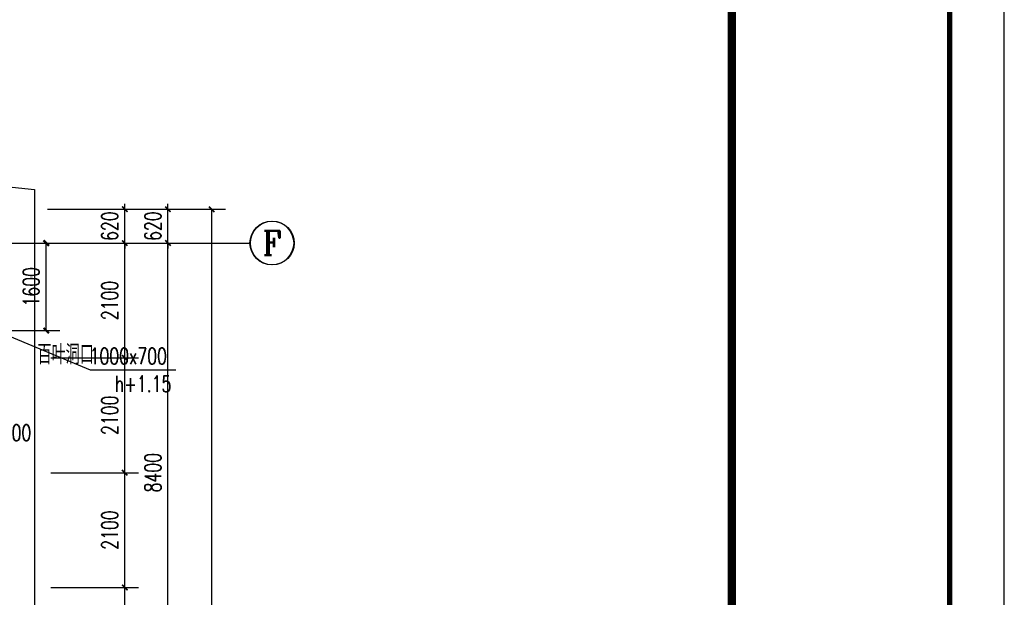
# Model space of a CAD drawing. Extents: x 797781 to 1255204, y 21234 to 1024248.
# Tile 668 of 1056: x 989687 to 1007693, y 678001 to 688568. Entities that reach past the tile are written whole.
import ezdxf
from ezdxf.enums import TextEntityAlignment as Align

# ---------------------------------------------------------------- set-up
doc = ezdxf.new("R2010")
doc.units = 0
doc.header["$LTSCALE"] = 1000
doc.header["$MEASUREMENT"] = 0
doc.linetypes.add('230303生产综合楼-平面图_t8$0$DOTE', pattern=[2.42, 2, -0.2, 0.02, -0.2])
for name, color, linetype in [('230303生产综合楼-平面图_t8$0$AXIS', 3, 'Continuous'), ('230303生产综合楼-平面图_t8$0$AXIS_TEXT', 7, 'Continuous'), ('230303生产综合楼-平面图_t8$0$DOTE', 1, '230303生产综合楼-平面图_t8$0$DOTE'), ('230303生产综合楼-平面图_t8$0$PUB_DIM', 3, 'Continuous'), ('230303生产综合楼-平面图_t8$0$PUB_TITLE', 4, 'Continuous'), ('230303生产综合楼-平面图_t8$0$看线', 115, 'Continuous'), ('AXIS_TEXT', 7, 'Continuous'), ('DIM_LEAD', 3, 'Continuous'), ('PUB_DIM', 3, 'Continuous'), ('PUB_TEXT', 7, 'Continuous')]:
    doc.layers.add(name, color=color, linetype=linetype)
doc.layers.add('230303生产综合楼-平面图_t8$0$图框', color=4, linetype='Continuous', lineweight=35)
doc.styles.add('230303生产综合楼-平面图_t8$0$_TCH_AXIS', font='COMPLEX', dxfattribs={"bigfont": 'GBCBIG'})
doc.styles.add('230303生产综合楼-平面图_T8$0$_TCH_DIM_T3', font='SIMPLEX', dxfattribs={"width": 0.705882, "bigfont": 'GBCBIG'})
doc.styles.add('_TCH_DIM', font='SIMPLEX', dxfattribs={"bigfont": 'GBCBIG'})
doc.styles.add('_TCH_DIM_T3', font='SIMPLEX', dxfattribs={"width": 0.705882, "bigfont": 'GBCBIG'})
doc.styles.add('COMPLEX', font='COMPLEX')
doc.dimstyles.new('230303生产综合楼-平面图_T8$0$_TCH_ARCH&&100', dxfattribs={"dimtxt": 297.5, "dimasz": 100, "dimexe": 250, "dimexo": 300, "dimgap": 126.25, "dimtad": 1, "dimdec": 0, "dimzin": 0, "dimdsep": 46, "dimtxsty": '230303生产综合楼-平面图_T8$0$_TCH_DIM_T3', "dimblk": '230303生产综合楼-平面图_t8$0$_ArchTick', "dimcen": 0.09, "dimclrt": 7, "dimazin": 2, "dimtfac": 1, "dimtdec": 0, "dimtix": 1, "dimtmove": 2, "dimatfit": 3, "dimfxl": 1, "dimtolj": 1, "dimtzin": 0, "dimarcsym": 0})
doc.dimstyles.new('_TCH_ARCH&&100', dxfattribs={"dimtxt": 297.5, "dimasz": 100, "dimexe": 250, "dimexo": 300, "dimgap": 126.25, "dimtad": 1, "dimdec": 0, "dimzin": 0, "dimdsep": 46, "dimtxsty": '_TCH_DIM_T3', "dimblk": 'ARCHTICK', "dimcen": 0.09, "dimclrt": 7, "dimazin": 2, "dimtfac": 1, "dimtdec": 0, "dimtix": 1, "dimtmove": 2, "dimatfit": 3, "dimfxl": 1, "dimtolj": 1, "dimtzin": 0, "dimarcsym": 0})

# ---------------------------------------------------------------- blocks, each defined once
blk = doc.blocks.new('AQ9-10')
at = {"layer": 'PUB_TEXT', "style": '_TCH_DIM'}
blk.add_text('从本层楼地面建筑标高起', height=357.45, dxfattribs=at).set_placement((1104115, 680710))
blk = doc.blocks.new('_ArchTick')
at = {"color": 0, "linetype": 'ByBlock', "const_width": 0.4}
blk.add_lwpolyline([(-0.5, -0.5), (0.5, 0.5)], dxfattribs=at)
blk = doc.blocks.new('*D6594')
at = {"layer": 'Defpoints', "color": 0, "transparency": 16777216}
for p in [(750811, 577280), (751773, 577280), (750811, 575679)]:
    blk.add_point(p, dxfattribs=at)
at = {"layer": 'PUB_DIM', "color": 0, "lineweight": -2, "transparency": 16777216}
for p, q in [((751111, 577280), (752023, 577280)), ((751773, 575679), (751773, 577280)), ((751111, 575679), (752023, 575679))]:
    blk.add_line(p, q, dxfattribs=at)
at = {"layer": 'PUB_DIM', "color": 0, "lineweight": -2, "transparency": 16777216, "xscale": 100, "yscale": 100, "zscale": 100}
for p, rotation in [((751773, 577280), 90), ((751773, 575679), 270)]:
    blk.add_blockref('_ArchTick', p, dxfattribs=dict(at, rotation=rotation))
at = {"layer": 'PUB_DIM', "color": 7, "transparency": 16777216, "insert": (751498, 576480), "char_height": 297.5, "attachment_point": 5, "rotation": 90, "style": '_TCH_DIM_T3'}
blk.add_mtext('\\A1;1600', dxfattribs=at)
blk = doc.blocks.new('230303生产综合楼-平面图_t8$0$_ArchTick')
at = {"color": 0, "linetype": 'ByBlock', "const_width": 0.3}
blk.add_lwpolyline([(-0.5, -0.5), (0.5, 0.5)], dxfattribs=at)
blk = doc.blocks.new('*D4809')
at = {"layer": '230303生产综合楼-平面图_t8$0$PUB_DIM', "color": 0, "lineweight": -2, "transparency": 16777216}
for p, q in [((989058, 680879), (989058, 680986)), ((989258, 680879), (989258, 680986)), ((989058, 680736), (988958, 680736)), ((989058, 680736), (989258, 680736)), ((989258, 680736), (989358, 680736))]:
    blk.add_line(p, q, dxfattribs=at)
at = {"layer": 'Defpoints', "color": 0, "transparency": 16777216}
for p in [(989258, 680736), (989058, 680579), (989258, 680579)]:
    blk.add_point(p, dxfattribs=at)
at = {"layer": '230303生产综合楼-平面图_t8$0$PUB_DIM', "color": 0, "lineweight": -2, "transparency": 16777216, "xscale": 100, "yscale": 100, "zscale": 100}
blk.add_blockref('230303生产综合楼-平面图_t8$0$_ArchTick', (989058, 680736), dxfattribs=at)
at = {"layer": '230303生产综合楼-平面图_t8$0$PUB_DIM', "color": 0, "lineweight": -2, "transparency": 16777216, "xscale": 100, "yscale": 100, "zscale": 100, "rotation": 180}
blk.add_blockref('230303生产综合楼-平面图_t8$0$_ArchTick', (989258, 680736), dxfattribs=at)
at = {"layer": '230303生产综合楼-平面图_t8$0$PUB_DIM', "color": 7, "transparency": 16777216, "insert": (989628, 681011), "char_height": 297.5, "attachment_point": 5, "style": '230303生产综合楼-平面图_T8$0$_TCH_DIM_T3'}
blk.add_mtext('\\A1;200', dxfattribs=at)
blk = doc.blocks.new('*D5730')
at = {"layer": '230303生产综合楼-平面图_t8$0$AXIS', "color": 0, "lineweight": -2, "transparency": 16777216}
for p, q in [((990258, 678181), (991858, 678181)), ((991608, 676081), (991608, 678181)), ((990258, 676081), (991858, 676081))]:
    blk.add_line(p, q, dxfattribs=at)
at = {"layer": 'Defpoints', "color": 0, "transparency": 16777216}
for p in [(989958, 678181), (991608, 678181), (989958, 676081)]:
    blk.add_point(p, dxfattribs=at)
at = {"layer": '230303生产综合楼-平面图_t8$0$AXIS', "color": 0, "lineweight": -2, "transparency": 16777216, "xscale": 100, "yscale": 100, "zscale": 100}
for p, rotation in [((991608, 678181), 90), ((991608, 676081), 270)]:
    blk.add_blockref('230303生产综合楼-平面图_t8$0$_ArchTick', p, dxfattribs=dict(at, rotation=rotation))
at = {"layer": '230303生产综合楼-平面图_t8$0$AXIS', "color": 7, "transparency": 16777216, "insert": (991333, 677131), "char_height": 297.5, "attachment_point": 5, "rotation": 90, "style": '230303生产综合楼-平面图_T8$0$_TCH_DIM_T3'}
blk.add_mtext('\\A1;2100', dxfattribs=at)
blk = doc.blocks.new('*D5731')
at = {"layer": '230303生产综合楼-平面图_t8$0$AXIS', "color": 0, "lineweight": -2, "transparency": 16777216}
for p, q in [((990258, 680281), (991858, 680281)), ((991608, 678181), (991608, 680281)), ((990258, 678181), (991858, 678181))]:
    blk.add_line(p, q, dxfattribs=at)
at = {"layer": 'Defpoints', "color": 0, "transparency": 16777216}
for p in [(989958, 680281), (991608, 680281), (989958, 678181)]:
    blk.add_point(p, dxfattribs=at)
at = {"layer": '230303生产综合楼-平面图_t8$0$AXIS', "color": 0, "lineweight": -2, "transparency": 16777216, "xscale": 100, "yscale": 100, "zscale": 100}
for p, rotation in [((991608, 680281), 90), ((991608, 678181), 270)]:
    blk.add_blockref('230303生产综合楼-平面图_t8$0$_ArchTick', p, dxfattribs=dict(at, rotation=rotation))
at = {"layer": '230303生产综合楼-平面图_t8$0$AXIS', "color": 7, "transparency": 16777216, "insert": (991333, 679231), "char_height": 297.5, "attachment_point": 5, "rotation": 90, "style": '230303生产综合楼-平面图_T8$0$_TCH_DIM_T3'}
blk.add_mtext('\\A1;2100', dxfattribs=at)
blk = doc.blocks.new('*D5732')
at = {"layer": '230303生产综合楼-平面图_t8$0$AXIS', "color": 0, "lineweight": -2, "transparency": 16777216}
for p, q in [((990258, 682381), (991858, 682381)), ((991608, 680281), (991608, 682381)), ((990258, 680281), (991858, 680281))]:
    blk.add_line(p, q, dxfattribs=at)
at = {"layer": 'Defpoints', "color": 0, "transparency": 16777216}
for p in [(989958, 682381), (991608, 682381), (989958, 680281)]:
    blk.add_point(p, dxfattribs=at)
at = {"layer": '230303生产综合楼-平面图_t8$0$AXIS', "color": 0, "lineweight": -2, "transparency": 16777216, "xscale": 100, "yscale": 100, "zscale": 100}
for p, rotation in [((991608, 682381), 90), ((991608, 680281), 270)]:
    blk.add_blockref('230303生产综合楼-平面图_t8$0$_ArchTick', p, dxfattribs=dict(at, rotation=rotation))
at = {"layer": '230303生产综合楼-平面图_t8$0$AXIS', "color": 7, "transparency": 16777216, "insert": (991333, 681331), "char_height": 297.5, "attachment_point": 5, "rotation": 90, "style": '230303生产综合楼-平面图_T8$0$_TCH_DIM_T3'}
blk.add_mtext('\\A1;2100', dxfattribs=at)
blk = doc.blocks.new('*D5733')
at = {"layer": '230303生产综合楼-平面图_t8$0$AXIS', "color": 0, "lineweight": -2, "transparency": 16777216}
for p, q in [((990258, 684481), (991858, 684481)), ((991608, 682381), (991608, 684481)), ((990258, 682381), (991858, 682381))]:
    blk.add_line(p, q, dxfattribs=at)
at = {"layer": 'Defpoints', "color": 0, "transparency": 16777216}
for p in [(989958, 684481), (991608, 684481), (989958, 682381)]:
    blk.add_point(p, dxfattribs=at)
at = {"layer": '230303生产综合楼-平面图_t8$0$AXIS', "color": 0, "lineweight": -2, "transparency": 16777216, "xscale": 100, "yscale": 100, "zscale": 100}
for p, rotation in [((991608, 684481), 90), ((991608, 682381), 270)]:
    blk.add_blockref('230303生产综合楼-平面图_t8$0$_ArchTick', p, dxfattribs=dict(at, rotation=rotation))
at = {"layer": '230303生产综合楼-平面图_t8$0$AXIS', "color": 7, "transparency": 16777216, "insert": (991333, 683431), "char_height": 297.5, "attachment_point": 5, "rotation": 90, "style": '230303生产综合楼-平面图_T8$0$_TCH_DIM_T3'}
blk.add_mtext('\\A1;2100', dxfattribs=at)
blk = doc.blocks.new('*D5734')
at = {"layer": '230303生产综合楼-平面图_t8$0$AXIS', "color": 0, "lineweight": -2, "transparency": 16777216}
for p, q in [((991608, 685101), (991608, 685201)), ((990258, 685101), (991858, 685101)), ((991608, 684481), (991608, 685101)), ((990258, 684481), (991858, 684481)), ((991608, 684481), (991608, 684381))]:
    blk.add_line(p, q, dxfattribs=at)
at = {"layer": 'Defpoints', "color": 0, "transparency": 16777216}
for p in [(989958, 685101), (991608, 685101), (989958, 684481)]:
    blk.add_point(p, dxfattribs=at)
at = {"layer": '230303生产综合楼-平面图_t8$0$AXIS', "color": 0, "lineweight": -2, "transparency": 16777216, "xscale": 100, "yscale": 100, "zscale": 100}
for p, rotation in [((991608, 685101), 270), ((991608, 684481), 90)]:
    blk.add_blockref('230303生产综合楼-平面图_t8$0$_ArchTick', p, dxfattribs=dict(at, rotation=rotation))
at = {"layer": '230303生产综合楼-平面图_t8$0$AXIS', "color": 7, "transparency": 16777216, "insert": (991333, 684791), "char_height": 297.5, "attachment_point": 5, "rotation": 90, "style": '230303生产综合楼-平面图_T8$0$_TCH_DIM_T3'}
blk.add_mtext('\\A1;620', dxfattribs=at)
blk = doc.blocks.new('_AXISO')
blk.add_circle((0, 0), 0.5)
at = {"layer": 'AXIS_TEXT', "style": 'COMPLEX', "width": 1.041667}
blk.add_attdef('A', text='', height=0.56, dxfattribs=at).set_placement((-0.25, -0.28), (0.25, -0.28), align=Align.FIT)
blk = doc.blocks.new('*D6193')
at = {"layer": '230303生产综合楼-平面图_t8$0$AXIS', "color": 0, "lineweight": -2, "transparency": 16777216}
for p, q in [((990198, 684481), (992648, 684481)), ((992398, 676081), (992398, 684481)), ((990198, 676081), (992648, 676081))]:
    blk.add_line(p, q, dxfattribs=at)
at = {"layer": 'Defpoints', "color": 0, "transparency": 16777216}
for p in [(989898, 684481), (992398, 684481), (989898, 676081)]:
    blk.add_point(p, dxfattribs=at)
at = {"layer": '230303生产综合楼-平面图_t8$0$AXIS', "color": 0, "lineweight": -2, "transparency": 16777216, "xscale": 100, "yscale": 100, "zscale": 100}
for p, rotation in [((992398, 684481), 90), ((992398, 676081), 270)]:
    blk.add_blockref('230303生产综合楼-平面图_t8$0$_ArchTick', p, dxfattribs=dict(at, rotation=rotation))
at = {"layer": '230303生产综合楼-平面图_t8$0$AXIS', "color": 7, "transparency": 16777216, "insert": (992123, 680281), "char_height": 297.5, "attachment_point": 5, "rotation": 90, "style": '230303生产综合楼-平面图_T8$0$_TCH_DIM_T3'}
blk.add_mtext('\\A1;8400', dxfattribs=at)
blk = doc.blocks.new('*D6194')
at = {"layer": '230303生产综合楼-平面图_t8$0$AXIS', "color": 0, "lineweight": -2, "transparency": 16777216}
for p, q in [((992398, 685101), (992398, 685201)), ((990198, 685101), (992648, 685101)), ((992398, 684481), (992398, 685101)), ((990198, 684481), (992648, 684481)), ((992398, 684481), (992398, 684381))]:
    blk.add_line(p, q, dxfattribs=at)
at = {"layer": 'Defpoints', "color": 0, "transparency": 16777216}
for p in [(989898, 685101), (992398, 685101), (989898, 684481)]:
    blk.add_point(p, dxfattribs=at)
at = {"layer": '230303生产综合楼-平面图_t8$0$AXIS', "color": 0, "lineweight": -2, "transparency": 16777216, "xscale": 100, "yscale": 100, "zscale": 100}
for p, rotation in [((992398, 685101), 270), ((992398, 684481), 90)]:
    blk.add_blockref('230303生产综合楼-平面图_t8$0$_ArchTick', p, dxfattribs=dict(at, rotation=rotation))
at = {"layer": '230303生产综合楼-平面图_t8$0$AXIS', "color": 7, "transparency": 16777216, "insert": (992123, 684791), "char_height": 297.5, "attachment_point": 5, "rotation": 90, "style": '230303生产综合楼-平面图_T8$0$_TCH_DIM_T3'}
blk.add_mtext('\\A1;620', dxfattribs=at)
blk = doc.blocks.new('*D6195')
at = {"layer": '230303生产综合楼-平面图_t8$0$AXIS', "color": 0, "lineweight": -2, "transparency": 16777216}
for p, q in [((990198, 685101), (993448, 685101)), ((993198, 664381), (993198, 685101)), ((990198, 664381), (993448, 664381))]:
    blk.add_line(p, q, dxfattribs=at)
at = {"layer": 'Defpoints', "color": 0, "transparency": 16777216}
for p in [(989898, 685101), (993198, 685101), (989898, 664381)]:
    blk.add_point(p, dxfattribs=at)
at = {"layer": '230303生产综合楼-平面图_t8$0$AXIS', "color": 0, "lineweight": -2, "transparency": 16777216, "xscale": 100, "yscale": 100, "zscale": 100}
for p, rotation in [((993198, 685101), 90), ((993198, 664381), 270)]:
    blk.add_blockref('230303生产综合楼-平面图_t8$0$_ArchTick', p, dxfattribs=dict(at, rotation=rotation))
at = {"layer": '230303生产综合楼-平面图_t8$0$AXIS', "color": 7, "transparency": 16777216, "insert": (992923, 674741), "char_height": 297.5, "attachment_point": 5, "rotation": 90, "style": '230303生产综合楼-平面图_T8$0$_TCH_DIM_T3'}
blk.add_mtext('\\A1;20720', dxfattribs=at)
blk = doc.blocks.new('6-9FND69')
at = {"layer": 'DIM_LEAD'}
for p, q in [((750859, 575679.5), (752578.3, 574958.2)), ((752578.3, 574958.2), (754141.7, 574958.2))]:
    blk.add_line(p, q, dxfattribs=at)
at = {"layer": 'PUB_TEXT', "style": '_TCH_DIM'}
blk.add_text('百叶洞口', height=357.45, dxfattribs=at).set_placement((751613.5, 575063.2))
at = {"layer": 'PUB_TEXT', "style": '_TCH_DIM', "width": 0.705882}
for s, p in [('1000x700', (752566.7, 575063.2)), ('h+1.15', (753026.7, 574555.7))]:
    blk.add_text(s, height=297.5, dxfattribs=at).set_placement(p)
at = {"layer": 'PUB_DIM'}
dim = blk.add_aligned_dim(p1=(750810.8, 575679.5), p2=(750810.8, 577279.7), distance=-961.9, dimstyle='_TCH_ARCH&&100', dxfattribs=at)
dim.commit()
dim.dimension.update_dxf_attribs({"geometry": '*D6594', "text_midpoint": (751497.7, 576479.6)})

msp = doc.modelspace()

# ---------------------------------------------------------------- linework, layer by layer
at = {"layer": '230303生产综合楼-平面图_t8$0$AXIS'}
for p, q in [((989898, 684481.1), (993898, 684481.1)), ((989908, 684481.1), (993908, 684481.1))]:
    msp.add_line(p, q, dxfattribs=at)
at = {"layer": '230303生产综合楼-平面图_t8$0$DOTE'}
msp.add_line((895508, 684481.1), (989908, 684481.1), dxfattribs=at)
at = {"layer": '230303生产综合楼-平面图_t8$0$PUB_TITLE'}
msp.add_lwpolyline([(881593.5, 643157.1), (1007693.5, 643157.1), (1007693.5, 702557.1), (881593.5, 702557.1)], close=True, dxfattribs=at)
at = {"layer": '230303生产综合楼-平面图_t8$0$PUB_TITLE', "const_width": 100}
msp.add_lwpolyline([(884093.5, 644157.1), (1006693.5, 644157.1), (1006693.5, 701557.1), (884093.5, 701557.1)], close=True, dxfattribs=at)
at = {"layer": '230303生产综合楼-平面图_t8$0$图框', "const_width": 150}
msp.add_lwpolyline([(1002711.7, 701557.1), (1002711.7, 644157.1)], dxfattribs=at)
at = {"layer": '230303生产综合楼-平面图_t8$0$看线'}
msp.add_lwpolyline([(895458, 688181.1), (964094.7, 688181.1), (989958, 685461.4), (989958, 663981.1), (895458, 663981.1)], close=True, dxfattribs=at)

# ---------------------------------------------------------------- block references
for name, p in [('AQ9-10', (-117908.2, 4481.2)), ('6-9FND69', (238399, 107201.5))]:
    msp.add_blockref(name, p)
at = {"layer": '230303生产综合楼-平面图_t8$0$AXIS'}
ref = msp.add_blockref('_AXISO', (994298, 684481.1), dxfattribs=dict(at, xscale=800, yscale=800, zscale=800))
ref.add_attrib('A', 'F', dxfattribs={"layer": '230303生产综合楼-平面图_t8$0$AXIS_TEXT', "ltscale": 2, "height": 445.4, "style": '230303生产综合楼-平面图_t8$0$_TCH_AXIS'}).set_placement((994128.3, 684258.4), (994467.7, 684258.4), align=Align.FIT)
ref = msp.add_blockref('_AXISO', (994308, 684481.1), dxfattribs=dict(at, xscale=800, yscale=800, zscale=800))
ref.add_attrib('A', 'F', dxfattribs={"layer": '230303生产综合楼-平面图_t8$0$AXIS_TEXT', "ltscale": 2, "height": 445.4, "style": '230303生产综合楼-平面图_t8$0$_TCH_AXIS'}).set_placement((994138.3, 684258.4), (994477.7, 684258.4), align=Align.FIT)

# ---------------------------------------------------------------- dimensions: what is measured, and where the dimension line sits
for p1, p2, distance, picture, middle in [((989898, 684481.1), (989898, 685101.2), -2500, '*D6194', (992123, 684791.2)), ((989898, 664381.1), (989898, 685101.2), -3300, '*D6195', (992923, 674741.2)), ((989958, 684481.1), (989958, 685101.2), -1650, '*D5734', (991333, 684791.2)), ((989898, 676081.1), (989898, 684481.1), -2500, '*D6193', (992123, 680281.1)), ((989958, 682381.1), (989958, 684481.1), -1650, '*D5733', (991333, 683431.1)), ((989958, 680281.1), (989958, 682381.1), -1650, '*D5732', (991333, 681331.1)), ((989958, 678181.1), (989958, 680281.1), -1650, '*D5731', (991333, 679231.1)), ((989958, 676081.1), (989958, 678181.1), -1650, '*D5730', (991333, 677131.1))]:
    dim = msp.add_aligned_dim(p1=p1, p2=p2, distance=distance, dimstyle='230303生产综合楼-平面图_T8$0$_TCH_ARCH&&100', dxfattribs=at)
    dim.commit()
    dim.dimension.update_dxf_attribs({"geometry": picture, "text_midpoint": middle})
at = {"layer": '230303生产综合楼-平面图_t8$0$PUB_DIM'}
dim = msp.add_linear_dim(base=(989258, 680735.7), p1=(989058, 680579.3), p2=(989258, 680579.3), angle=360, dimstyle='230303生产综合楼-平面图_T8$0$_TCH_ARCH&&100', dxfattribs=at)
dim.commit()
dim.dimension.update_dxf_attribs({"geometry": '*D4809', "text_midpoint": (989628, 681010.7), "dimtype": 161})

doc.saveas('drawing.dxf')
